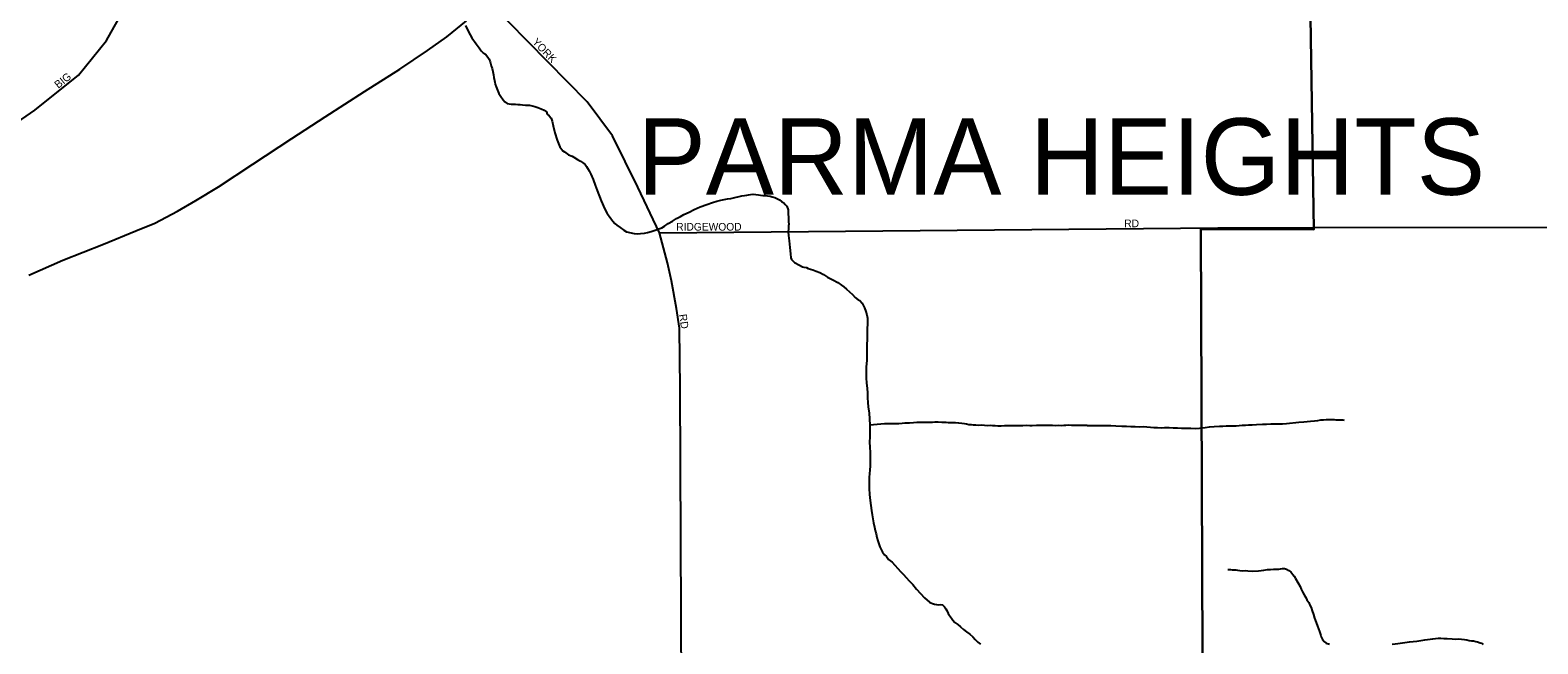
# Model space of a CAD drawing. Extents: x 2010165 to 2382125, y 1060529 to 1407316.
# Drawn here: x 2167540 to 2177387, y 1231145 to 1235156 of the extents above; entities that cross this region are included whole.
import ezdxf

# ---------------------------------------------------------------- set-up
doc = ezdxf.new("R2010")
doc.units = 0
for name, color, linetype in [('GM_X_City_Street', 7, 'Continuous'), ('GM_X_City_Street_Text', 7, 'Continuous'), ('GM_X_Corporation', 7, 'Continuous'), ('GM_X_Corporation_Text', 7, 'Continuous'), ('GM_X_Minor_River', 7, 'Continuous'), ('GM_X_US_Route', 7, 'Continuous')]:
    doc.layers.add(name, color=color, linetype=linetype)

msp = doc.modelspace()

# ---------------------------------------------------------------- linework, layer by layer
at = {"layer": 'GM_X_City_Street'}
for points in [[(2168049.2, 1235107.8), (2168329, 1235603.5)], [(2171650.4, 1233830.9), (2171508.6, 1234129), (2171343.5, 1234463.8), (2171178.3, 1234687.1), (2170535.5, 1235339.5)], [(2165825.9, 1233850.4), (2165849.2, 1233859.5), (2166611.3, 1234107.5), (2166969.8, 1234270.2), (2167344.9, 1234476), (2167570.6, 1234632.1), (2167856.1, 1234861.2), (2168038.5, 1235088.9), (2168049.2, 1235107.8)], [(2175928.2, 1233866.2), (2178641, 1233867.1), (2181662.9, 1233897), (2182121.2, 1233908.3), (2182695.7, 1233903.4), (2182917.7, 1233913), (2183013.6, 1233924.5), (2183166.6, 1233993.1), (2183747.5, 1234218.8), (2184298.1, 1234454), (2184737.5, 1234635.4), (2185023.8, 1234754.1), (2185106, 1234802.1)], [(2171650.4, 1233830.9), (2175295.5, 1233864.3), (2175302.2, 1233864.3)], [(2175302.2, 1233864.3), (2175918.2, 1233866.2), (2175928.2, 1233866.2)], [(2171802.8, 1228877.2), (2171786.1, 1232813.4), (2171780.4, 1233207.2), (2171761.6, 1233337.2), (2171729.5, 1233518.1), (2171703.2, 1233634.9), (2171650.4, 1233830.9)]]:
    msp.add_lwpolyline(points, dxfattribs=at)
at = {"layer": 'GM_X_Corporation'}
for points in [[(2175204.3, 1228871.8), (2175184.5, 1233855), (2175923.3, 1233852.8), (2175863.8, 1237604.8), (2175673.6, 1237612.8), (2175627.3, 1241264.7), (2174359.5, 1241245.4), (2169123.5, 1241259.9), (2169107.4, 1239065.3), (2169125.1, 1238834), (2169099.8, 1238706), (2169079.4, 1238622.5), (2169042.2, 1238491.6), (2168933.1, 1238151.7), (2168891.3, 1237944.6), (2168876.1, 1237804), (2168871.3, 1237597), (2168837.3, 1237599.9), (2164902.9, 1237581.6)], [(2164902.9, 1237581.6), (2168837.3, 1237599.9), (2168871.3, 1237597), (2168876.1, 1237804), (2168891.3, 1237944.6), (2168933.1, 1238151.7), (2169042.2, 1238491.6), (2169079.4, 1238622.5), (2169099.8, 1238706), (2169125.1, 1238834), (2169107.4, 1239065.3), (2169123.5, 1241259.9), (2174359.5, 1241245.4), (2175627.3, 1241264.7), (2175673.6, 1237612.8), (2175863.8, 1237604.8), (2175923.3, 1233852.8), (2175184.5, 1233855), (2175204.3, 1228871.8)]]:
    msp.add_lwpolyline(points, dxfattribs=at)
at = {"layer": 'GM_X_Minor_River'}
for points in [[(2170383, 1235186.6), (2170403.8, 1235144.9), (2170424.6, 1235105.2), (2170453.4, 1235065.6), (2170472, 1235039.9), (2170486.4, 1235020.1), (2170498.7, 1235008.3), (2170512.9, 1234998.5), (2170529.3, 1234978.7), (2170537.6, 1234966.8), (2170543.9, 1234948.9), (2170550.4, 1234922.9), (2170556.8, 1234905), (2170561.1, 1234885), (2170565.6, 1234863), (2170567.9, 1234845), (2170572.2, 1234827), (2170574.5, 1234815.1), (2170576.7, 1234803.1), (2170583.1, 1234785.1), (2170591.5, 1234763.2), (2170601.9, 1234741.3), (2170614.3, 1234721.5), (2170628.8, 1234699.7), (2170641, 1234687.9), (2170655.3, 1234676.1), (2170681.5, 1234672.6), (2170709.6, 1234671.1), (2170725.7, 1234669.4), (2170739.7, 1234669.7), (2170755.8, 1234668), (2170775.9, 1234664.4), (2170802, 1234664.9), (2170818.1, 1234661.2), (2170836.3, 1234657.5)], [(2170836.3, 1234657.5), (2170856.5, 1234649.9), (2170876.7, 1234640.2), (2170896.9, 1234632.6), (2170911.2, 1234620.8), (2170917.5, 1234606.9), (2170929.7, 1234595.1), (2170942, 1234581.3), (2170948.4, 1234561.3), (2170955, 1234529.3), (2170965.9, 1234485.4), (2170980.8, 1234437.5), (2170999.7, 1234393.7), (2171018.2, 1234366), (2171030.4, 1234360.2), (2171056.8, 1234340.6), (2171079.1, 1234331), (2171091.2, 1234325.2), (2171115.6, 1234309.6), (2171133.9, 1234300), (2171148.1, 1234290.2), (2171164.4, 1234276.5), (2171172.6, 1234264.6), (2171180.9, 1234252.7), (2171191.2, 1234236.8), (2171201.6, 1234215), (2171216.4, 1234179.1), (2171231.1, 1234143.3), (2171243.8, 1234107.4), (2171269.1, 1234039.6), (2171292.2, 1233985.9), (2171308.7, 1233958.1), (2171321.1, 1233940.3), (2171331.4, 1233924.4), (2171345.8, 1233906.7), (2171358.1, 1233892.8), (2171372.4, 1233881.1), (2171392.7, 1233865.4), (2171417.1, 1233847.8), (2171435.4, 1233838.1), (2171483.7, 1233827), (2171503.8, 1233825.4), (2171525.9, 1233825.8), (2171552, 1233828.3), (2171571.9, 1233832.7), (2171595.9, 1233839.2), (2171621.8, 1233847.7), (2171645.8, 1233856.2), (2171665.7, 1233864.6), (2171683.5, 1233875), (2171707.3, 1233891.5), (2171735.1, 1233908.1), (2171760.9, 1233924.6), (2171786.7, 1233937.2), (2171808.5, 1233951.6), (2171844.4, 1233966.4), (2171876.2, 1233983), (2171916, 1233999.8), (2171959.9, 1234016.7), (2171995.7, 1234029.5), (2172025.7, 1234038.1), (2172051.6, 1234044.6), (2172073.6, 1234049), (2172093.6, 1234053.4), (2172115.7, 1234055.8), (2172141.6, 1234062.4), (2172169.6, 1234068.9), (2172187.6, 1234073.3), (2172205.6, 1234075.6), (2172219.6, 1234077.9), (2172231.6, 1234080.1), (2172243.6, 1234080.4), (2172261.7, 1234082.7), (2172279.7, 1234081.1), (2172295.8, 1234079.3), (2172309.9, 1234077.6), (2172326, 1234075.9), (2172342.1, 1234074.2), (2172356.2, 1234072.5), (2172372.2, 1234070.8), (2172386.4, 1234067), (2172404.5, 1234061.4), (2172416.7, 1234055.6), (2172432.9, 1234045.8), (2172447.1, 1234036.1), (2172461.4, 1234026.3), (2172471.6, 1234016.5), (2172481.8, 1234004.6), (2172490.3, 1233980.7), (2172490.6, 1233966.7), (2172490.9, 1233950.6), (2172493.2, 1233934.6), (2172493.5, 1233918.6), (2172493.7, 1233902.5), (2172494, 1233888.5), (2172492.2, 1233876.4), (2172492.6, 1233856.3), (2172490.9, 1233838.2), (2172493.4, 1233814.2), (2172498.1, 1233778.2), (2172500.8, 1233736.1)], [(2172500.8, 1233736.1), (2172505.6, 1233694), (2172508.1, 1233668), (2172512.4, 1233656), (2172532.8, 1233636.4), (2172565.2, 1233618.9), (2172583.5, 1233609.2), (2172593.5, 1233607.4), (2172609.7, 1233603.7), (2172621.8, 1233597.9), (2172635.9, 1233594.2), (2172652.1, 1233588.5), (2172672.3, 1233580.8), (2172696.5, 1233571.3), (2172720.9, 1233557.7), (2172747.3, 1233540.1), (2172781.7, 1233522.7), (2172814.2, 1233505.3), (2172838.5, 1233489.7), (2172854.8, 1233478), (2172871.1, 1233462.2), (2172891.5, 1233444.6), (2172909.9, 1233428.8), (2172928.3, 1233409.1), (2172946.7, 1233393.4), (2172958.8, 1233387.6), (2172973.2, 1233371.9), (2172981.4, 1233358), (2172989.8, 1233340.1), (2172998.3, 1233316.1), (2173004.7, 1233294.2), (2173009.1, 1233274.2), (2173009.4, 1233256.1), (2173006.7, 1233183.9), (2173005.4, 1233145.7), (2173004.5, 1233089.5), (2173003.3, 1233043.3), (2173004.2, 1232997.2), (2173000.9, 1232955), (2172999.6, 1232918.8), (2173000.3, 1232882.7), (2173002.9, 1232848.6), (2173005.5, 1232814.6), (2173008.1, 1232782.5), (2173008.7, 1232752.4), (2173011.2, 1232722.4), (2173013.8, 1232694.3), (2173018.6, 1232652.3), (2173021.3, 1232614.2), (2173024, 1232574.1), (2173024.8, 1232534), (2173023.4, 1232497.8), (2173022.1, 1232463.7), (2173024.7, 1232429.6), (2173025.3, 1232395.5), (2173026, 1232361.4), (2173026.5, 1232333.3), (2173025, 1232307.2), (2173023.5, 1232279.1), (2173021.9, 1232257), (2173020.3, 1232230.9), (2173018.9, 1232198.8), (2173019.6, 1232160.6), (2173022.4, 1232120.6), (2173025.1, 1232082.5), (2173029.7, 1232048.4), (2173034.3, 1232016.4), (2173038.9, 1231988.4), (2173043.4, 1231962.4), (2173047.9, 1231936.4), (2173054.4, 1231906.4), (2173058.8, 1231886.4), (2173065.2, 1231864.5), (2173069.7, 1231840.5), (2173076.1, 1231818.5), (2173082.5, 1231798.6), (2173088.9, 1231778.7), (2173097.3, 1231760.8), (2173107.6, 1231742.9), (2173120, 1231727.1), (2173132.2, 1231715.3), (2173146.6, 1231695.5), (2173169, 1231677.8), (2173224.4, 1231616.7), (2173242.8, 1231597), (2173261.2, 1231577.3), (2173281.7, 1231555.6), (2173304.2, 1231531.9), (2173328.8, 1231502.3), (2173355.4, 1231474.7), (2173380, 1231445.1), (2173412.7, 1231417.6), (2173422.8, 1231411.8), (2173432.9, 1231407.9), (2173447, 1231404.2), (2173459.1, 1231402.4), (2173471.2, 1231400.6), (2173483.2, 1231400.9), (2173499.3, 1231399.2), (2173511.5, 1231387.4), (2173519.8, 1231373.5)], [(2174443.6, 1232572.2), (2174416.7, 1232572.7), (2174340.3, 1232572.6), (2174324.3, 1232574.6), (2174304.2, 1232572.6), (2174290.1, 1232572.6), (2174274, 1232570.5), (2174255.9, 1232572.5), (2174237.9, 1232570.5), (2174217.8, 1232572.5), (2174165.5, 1232572.4), (2174111.3, 1232572.4), (2174083.2, 1232570.4), (2174069.1, 1232570.3), (2174047, 1232572.3), (2174022.9, 1232570.3), (2173904.3, 1232570.2), (2173882.2, 1232568.2), (2173860.1, 1232568.1), (2173842, 1232570.1), (2173826, 1232570.1), (2173809.9, 1232572.1), (2173791.8, 1232570.1), (2173773.7, 1232572.1), (2173753.6, 1232574.1), (2173731.5, 1232572.1), (2173715.5, 1232574), (2173701.4, 1232574), (2173687.3, 1232576), (2173671.3, 1232576), (2173655.2, 1232580), (2173641.1, 1232582), (2173625, 1232584), (2173604.9, 1232586), (2173582.8, 1232590), (2173536.6, 1232589.9), (2173522.6, 1232591.9), (2173494.4, 1232591.9), (2173470.3, 1232593.9), (2173448.2, 1232593.9), (2173434.1, 1232591.9), (2173331.7, 1232591.8), (2173309.6, 1232589.8), (2173283.5, 1232587.7), (2173253.3, 1232587.7), (2173235.2, 1232585.7), (2173213.1, 1232583.6), (2173134.8, 1232583.6), (2173120.7, 1232581.5), (2173024, 1232574.1)], [(2174443.6, 1232572.2), (2174568.3, 1232571.2), (2174598.3, 1232571.6), (2174630.4, 1232570), (2174670.5, 1232568.4), (2174700.6, 1232566.8), (2174728.7, 1232565.1), (2174756.8, 1232565.5), (2174782.9, 1232563.8), (2174808.9, 1232564.1), (2174833, 1232562.4), (2174857.1, 1232560.7), (2174879.2, 1232558.9), (2174903.2, 1232559.2), (2174927.3, 1232557.5), (2174949.3, 1232557.8), (2174979.4, 1232558.1), (2175005.5, 1232556.4), (2175033.5, 1232556.8), (2175059.6, 1232555.1), (2175087.7, 1232553.4), (2175119.8, 1232553.8), (2175149.9, 1232552.2), (2175177.9, 1232554.5), (2175213.9, 1232559), (2175242, 1232563.3), (2175272, 1232565.7), (2175308, 1232568.1), (2175330.1, 1232568.4), (2175352.1, 1232568.7), (2175372.2, 1232568.9), (2175416.3, 1232569.4), (2175436.3, 1232571.7), (2175456.3, 1232573.9), (2175476.4, 1232574.2), (2175496.4, 1232576.4), (2175520.4, 1232576.7), (2175548.5, 1232579.1), (2175588.5, 1232579.6), (2175614.6, 1232579.9), (2175642.6, 1232582.2), (2175668.7, 1232582.5), (2175694.7, 1232582.8), (2175718.8, 1232583.1), (2175744.8, 1232585.5), (2175824.9, 1232592.5), (2175859, 1232594.9), (2175901, 1232599.4), (2175927, 1232601.7), (2175949, 1232604), (2175969, 1232608.2), (2175987.1, 1232608.5), (2176005.1, 1232610.7), (2176025.1, 1232610.9), (2176043.2, 1232611.2), (2176057.2, 1232611.3), (2176067.3, 1232609.4), (2176079.3, 1232609.6), (2176097.3, 1232607.8), (2176113.4, 1232608), (2176121.4, 1232606.1)], [(2175362.1, 1231630.8), (2175367, 1231629.8), (2175379, 1231629.9), (2175391.1, 1231628.1), (2175401.1, 1231628.2), (2175413.2, 1231628.3), (2175425.2, 1231626.5), (2175439.3, 1231624.6), (2175459.3, 1231622.9), (2175479.4, 1231623.1), (2175493.4, 1231621.3), (2175525.5, 1231619.7), (2175561.6, 1231622.1), (2175597.6, 1231626.6), (2175621.6, 1231630.9), (2175641.6, 1231631.1), (2175659.7, 1231633.3), (2175673.7, 1231633.5), (2175683.7, 1231633.6), (2175695.7, 1231633.8), (2175705.8, 1231633.9), (2175719.8, 1231636.1), (2175731.8, 1231636.2), (2175745.9, 1231632.4), (2175760, 1231624.5), (2175774.2, 1231614.6), (2175786.4, 1231598.8), (2175794.6, 1231586.8), (2175802.9, 1231570.9), (2175833.6, 1231519.1), (2175841.9, 1231503.1), (2175850.1, 1231485.1), (2175860.4, 1231465.2), (2175870.7, 1231447.3), (2175878.9, 1231433.3), (2175891.2, 1231415.4), (2175897.4, 1231397.4), (2175905.7, 1231381.5), (2175912, 1231361.5), (2175920.3, 1231337.5), (2175928.7, 1231311.5), (2175939.1, 1231283.6), (2175947.4, 1231259.6), (2175953.7, 1231243.6), (2175959.9, 1231225.6), (2175964.1, 1231211.6), (2175968.3, 1231199.6), (2175972.5, 1231189.7), (2175980.7, 1231173.7), (2175990.9, 1231159.8), (2176005.1, 1231149.9), (2176025.2, 1231142.1)], [(2173519.8, 1231373.5), (2173526.1, 1231361.6), (2173536.4, 1231343.7), (2173544.7, 1231329.8), (2173557.1, 1231312), (2173565.3, 1231300.1), (2173579.7, 1231284.3), (2173598, 1231270.6), (2173616.3, 1231254.9), (2173634.7, 1231239.2), (2173655, 1231223.6), (2173677.4, 1231207.9), (2173695.8, 1231190.2), (2173712.2, 1231172.5), (2173728.5, 1231156.7), (2173746.8, 1231143)], [(2176436.2, 1231143.1), (2176454.2, 1231145.3), (2176472.2, 1231147.6), (2176488.2, 1231149.8), (2176548.2, 1231158.5), (2176572.3, 1231160.8), (2176596.3, 1231163.1), (2176622.3, 1231167.4), (2176648.3, 1231171.8), (2176700.3, 1231178.4), (2176736.4, 1231180.8), (2176752.4, 1231181.1), (2176772.5, 1231179.3), (2176794.5, 1231179.6), (2176826.6, 1231177.9), (2176848.7, 1231176.2), (2176868.7, 1231176.4), (2176888.8, 1231174.7), (2176906.9, 1231172.9), (2176922.9, 1231171.1), (2176939, 1231167.2), (2176953.1, 1231165.4), (2176967.1, 1231163.6), (2176981.2, 1231159.8), (2176993.3, 1231157.9), (2177009.4, 1231152.1), (2177019.5, 1231148.2), (2177029.6, 1231140.3)]]:
    msp.add_lwpolyline(points, dxfattribs=at)
at = {"layer": 'GM_X_US_Route'}
msp.add_lwpolyline([(2167531.7, 1233555), (2167753.8, 1233652), (2168018, 1233757.2), (2168230.1, 1233844.2), (2168354.2, 1233894.7), (2168502.2, 1233971.4), (2168622.2, 1234042), (2168770.2, 1234130.7), (2168994.2, 1234279.9), (2169248.1, 1234447.2), (2169466.1, 1234588.2), (2169724, 1234753.5), (2169954, 1234900.7), (2170135.9, 1235023.6), (2170261.9, 1235112.3), (2170389.8, 1235217)], dxfattribs=at)

# ---------------------------------------------------------------- texts
at = {"layer": 'GM_X_City_Street_Text'}
for s, rotation, p in [('YORK', 313.95896, (2170815.8, 1235074.5)), ('BIG', 38.29314, (2167723.2, 1234771.7)), ('RIDGEWOOD', 0.00001, (2171759.4, 1233845.4)), ('RD', 0.00001, (2174685.4, 1233867.4)), ('RD', 278.52596, (2171777.5, 1233296.2))]:
    msp.add_text(s, height=50, rotation=rotation, dxfattribs=at).set_placement(p)
at = {"layer": 'GM_X_Corporation_Text'}
msp.add_text('PARMA HEIGHTS', height=500, rotation=0.00001, dxfattribs=at).set_placement((2171506.4, 1234079.4))

doc.saveas('drawing.dxf')
